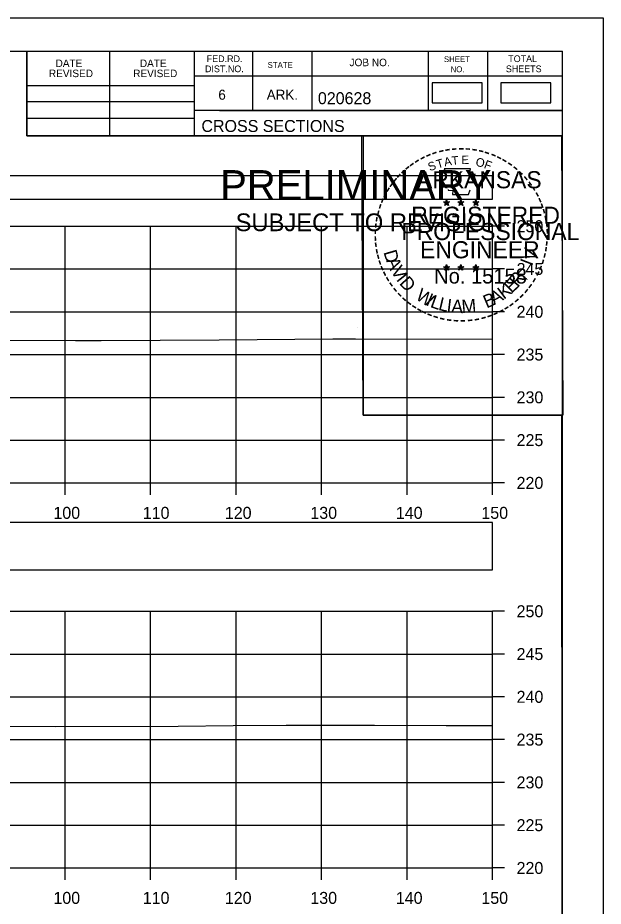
# Model space of a CAD drawing. Extents: x 1369627 to 1374022, y 380035 to 398173.
# Drawn here: x 1372193 to 1372261.5, y 389108.5 to 389212.3 of the extents above; entities that cross this region are included whole.
import ezdxf

# ---------------------------------------------------------------- set-up
doc = ezdxf.new("R2010")
doc.units = 0
for name, color, linetype in [('Default', 7, 'Continuous'), ('R_Axis', 7, 'Continuous'), ('R_Axis Annot', 7, 'Continuous'), ('R_Border', 7, 'Continuous'), ('R_Border PE', 7, 'Continuous'), ('R_Border Prem', 7, 'Continuous'), ('R_Exist Surface', 7, 'Continuous'), ('R_Grid', 7, 'Continuous'), ('R_No Plot', 7, 'Continuous')]:
    doc.layers.add(name, color=color, linetype=linetype)

msp = doc.modelspace()

# ---------------------------------------------------------------- linework, layer by layer
at = {"layer": 'Default'}
for points in [[(1372241.46, 389202.38), (1372247.3, 389202.38), (1372247.3, 389204.69), (1372241.46, 389204.69)], [(1372249.48, 389202.38), (1372255.32, 389202.38), (1372255.32, 389204.69), (1372249.48, 389204.69)], [(1371948.53, 389191.11), (1372248.53, 389191.11), (1372248.53, 389193.82), (1371948.53, 389193.82)], [(1371948.53, 389147.78), (1372248.53, 389147.78), (1372248.53, 389153.31), (1371948.53, 389153.31)]]:
    msp.add_lwpolyline(points, close=True, dxfattribs=at)
at = {"layer": 'R_Axis'}
for p, q in [((1372248.53, 389157.95), (1372248.53, 389187.95)), ((1372249.93, 389187.95), (1372248.53, 389187.95)), ((1372249.93, 389182.95), (1372248.53, 389182.95)), ((1372249.93, 389177.95), (1372248.53, 389177.95)), ((1372249.93, 389172.95), (1372248.53, 389172.95)), ((1372249.93, 389167.95), (1372248.53, 389167.95)), ((1372249.93, 389162.95), (1372248.53, 389162.95)), ((1371948.53, 389157.95), (1372248.53, 389157.95)), ((1372198.53, 389156.55), (1372198.53, 389157.95)), ((1372208.53, 389156.55), (1372208.53, 389157.95)), ((1372218.53, 389156.55), (1372218.53, 389157.95)), ((1372228.53, 389156.55), (1372228.53, 389157.95)), ((1372238.53, 389156.55), (1372238.53, 389157.95)), ((1372248.53, 389156.55), (1372248.53, 389157.95)), ((1372249.93, 389157.95), (1372248.53, 389157.95)), ((1372248.53, 389112.95), (1372248.53, 389142.95)), ((1372249.93, 389142.95), (1372248.53, 389142.95)), ((1372249.93, 389137.95), (1372248.53, 389137.95)), ((1372249.93, 389132.95), (1372248.53, 389132.95)), ((1372249.93, 389127.95), (1372248.53, 389127.95)), ((1372249.93, 389122.95), (1372248.53, 389122.95)), ((1372249.93, 389117.95), (1372248.53, 389117.95)), ((1371948.53, 389112.95), (1372248.53, 389112.95)), ((1372198.53, 389111.55), (1372198.53, 389112.95)), ((1372208.53, 389111.55), (1372208.53, 389112.95)), ((1372218.53, 389111.55), (1372218.53, 389112.95)), ((1372228.53, 389111.55), (1372228.53, 389112.95)), ((1372238.53, 389111.55), (1372238.53, 389112.95)), ((1372248.53, 389111.55), (1372248.53, 389112.95)), ((1372249.93, 389112.95), (1372248.53, 389112.95))]:
    msp.add_line(p, q, dxfattribs=at)
at = {"layer": 'R_Border'}
for p, q in [((1371940.53, 389208.41), (1372256.71, 389208.41)), ((1372194.07, 389198.53), (1372194.07, 389208.41)), ((1372203.75, 389198.53), (1372203.75, 389208.41)), ((1372213.61, 389208.41), (1372213.61, 389198.53)), ((1372220.45, 389208.41), (1372220.45, 389201.47)), ((1372227.39, 389208.41), (1372227.39, 389201.47)), ((1372240.97, 389208.41), (1372240.97, 389201.47)), ((1372247.91, 389208.41), (1372247.91, 389201.47)), ((1372256.71, 389002.95), (1372256.71, 389208.41)), ((1372256.71, 389205.47), (1372213.61, 389205.47)), ((1372256.71, 389205.49), (1372256.71, 389205.49)), ((1372194.07, 389204.39), (1372213.61, 389204.39)), ((1372194.07, 389202.53), (1372213.61, 389202.53)), ((1372256.71, 389201.47), (1372213.61, 389201.47)), ((1372216.57, 389201.47), (1372256.71, 389201.47)), ((1372194.07, 389200.59), (1372213.61, 389200.59)), ((1372256.71, 389198.53), (1372194.07, 389198.53))]:
    msp.add_line(p, q, dxfattribs=at)
at = {"layer": 'R_Border PE'}
for p, q in [((1372242.79, 389190.79), (1372243.14, 389190.68)), ((1372242.79, 389190.79), (1372243.05, 389190.75)), ((1372242.79, 389190.79), (1372243.03, 389190.67)), ((1372242.93, 389190.38), (1372243.14, 389190.68)), ((1372242.93, 389190.38), (1372243.05, 389190.63)), ((1372242.93, 389190.38), (1372243.14, 389190.6)), ((1372243.14, 389191.04), (1372243.1, 389190.79)), ((1372243.14, 389190.68), (1372243.14, 389191.04)), ((1372243.14, 389191.04), (1372243.19, 389190.79)), ((1372243.49, 389190.79), (1372243.14, 389190.68)), ((1372243.36, 389190.38), (1372243.14, 389190.68)), ((1372243.36, 389190.38), (1372243.14, 389190.6)), ((1372243.49, 389190.79), (1372243.2, 389190.74)), ((1372243.36, 389190.38), (1372243.22, 389190.67)), ((1372243.49, 389190.79), (1372243.29, 389190.69)), ((1372244.46, 389190.79), (1372244.81, 389190.68)), ((1372244.46, 389190.79), (1372244.72, 389190.75)), ((1372244.46, 389190.79), (1372244.7, 389190.67)), ((1372244.6, 389190.38), (1372244.81, 389190.68)), ((1372244.6, 389190.38), (1372244.72, 389190.63)), ((1372244.6, 389190.38), (1372244.81, 389190.6)), ((1372244.81, 389191.04), (1372244.77, 389190.79)), ((1372244.81, 389190.68), (1372244.81, 389191.04)), ((1372244.81, 389191.04), (1372244.86, 389190.79)), ((1372245.16, 389190.79), (1372244.81, 389190.68)), ((1372245.03, 389190.38), (1372244.81, 389190.68)), ((1372245.03, 389190.38), (1372244.81, 389190.6)), ((1372245.16, 389190.79), (1372244.87, 389190.74)), ((1372245.03, 389190.38), (1372244.89, 389190.67)), ((1372245.16, 389190.79), (1372244.96, 389190.69)), ((1372246.23, 389190.78), (1372246.58, 389190.67)), ((1372246.23, 389190.78), (1372246.48, 389190.73)), ((1372246.23, 389190.78), (1372246.47, 389190.66)), ((1372246.36, 389190.37), (1372246.58, 389190.67)), ((1372246.36, 389190.37), (1372246.49, 389190.61)), ((1372246.36, 389190.37), (1372246.58, 389190.59)), ((1372246.58, 389191.03), (1372246.54, 389190.78)), ((1372246.58, 389190.67), (1372246.58, 389191.03)), ((1372246.58, 389191.03), (1372246.63, 389190.78)), ((1372246.92, 389190.78), (1372246.58, 389190.67)), ((1372246.79, 389190.37), (1372246.58, 389190.67)), ((1372246.79, 389190.37), (1372246.58, 389190.58)), ((1372246.92, 389190.78), (1372246.64, 389190.73)), ((1372246.79, 389190.37), (1372246.65, 389190.66)), ((1372246.92, 389190.78), (1372246.72, 389190.68)), ((1372243.14, 389183.47), (1372243.1, 389183.22)), ((1372243.14, 389183.11), (1372243.14, 389183.47)), ((1372243.14, 389183.47), (1372243.19, 389183.22)), ((1372244.81, 389183.47), (1372244.77, 389183.22)), ((1372244.81, 389183.11), (1372244.81, 389183.47)), ((1372244.81, 389183.47), (1372244.86, 389183.22)), ((1372246.58, 389183.46), (1372246.53, 389183.21)), ((1372246.58, 389183.1), (1372246.58, 389183.46)), ((1372246.58, 389183.46), (1372246.62, 389183.21)), ((1372242.79, 389183.22), (1372243.14, 389183.11)), ((1372242.79, 389183.22), (1372243.04, 389183.17)), ((1372242.79, 389183.22), (1372243.03, 389183.1)), ((1372242.92, 389182.81), (1372243.14, 389183.11)), ((1372242.92, 389182.81), (1372243.05, 389183.05)), ((1372242.92, 389182.81), (1372243.14, 389183.03)), ((1372243.49, 389183.22), (1372243.14, 389183.11)), ((1372243.35, 389182.81), (1372243.14, 389183.11)), ((1372243.35, 389182.81), (1372243.14, 389183.02)), ((1372243.49, 389183.22), (1372243.2, 389183.17)), ((1372243.35, 389182.81), (1372243.22, 389183.1)), ((1372243.49, 389183.22), (1372243.28, 389183.12)), ((1372244.46, 389183.22), (1372244.81, 389183.11)), ((1372244.46, 389183.22), (1372244.71, 389183.17)), ((1372244.46, 389183.22), (1372244.7, 389183.1)), ((1372244.59, 389182.81), (1372244.81, 389183.11)), ((1372244.59, 389182.81), (1372244.72, 389183.05)), ((1372244.59, 389182.81), (1372244.81, 389183.03)), ((1372245.16, 389183.22), (1372244.81, 389183.11)), ((1372245.02, 389182.81), (1372244.81, 389183.11)), ((1372245.02, 389182.81), (1372244.81, 389183.02)), ((1372245.16, 389183.22), (1372244.87, 389183.17)), ((1372245.02, 389182.81), (1372244.88, 389183.1)), ((1372245.16, 389183.22), (1372244.95, 389183.12)), ((1372246.23, 389183.21), (1372246.58, 389183.1)), ((1372246.23, 389183.21), (1372246.48, 389183.16)), ((1372246.23, 389183.21), (1372246.46, 389183.09)), ((1372246.36, 389182.8), (1372246.58, 389183.1)), ((1372246.36, 389182.8), (1372246.49, 389183.04)), ((1372246.36, 389182.8), (1372246.57, 389183.02)), ((1372246.79, 389182.8), (1372246.57, 389183.01)), ((1372246.92, 389183.21), (1372246.58, 389183.1)), ((1372246.79, 389182.8), (1372246.58, 389183.1)), ((1372246.92, 389183.21), (1372246.64, 389183.16)), ((1372246.79, 389182.8), (1372246.65, 389183.09)), ((1372246.92, 389183.21), (1372246.72, 389183.11))]:
    msp.add_line(p, q, dxfattribs=at)
for points in [[(1372242.84, 389194.67), (1372243.1, 389193.84)], [(1372246.35, 389193.75), (1372246.49, 389194.03), (1372245.8, 389194.01), (1372245.95, 389194.67), (1372242.84, 389194.67)], [(1372243.33, 389192.25), (1372243.33, 389192.16), (1372243.89, 389192.14), (1372243.84, 389191.67), (1372245.71, 389191.67), (1372245.91, 389192.2)], [(1372243.14, 389191.04), (1372243.36, 389190.38), (1372242.79, 389190.79), (1372243.49, 389190.79), (1372242.93, 389190.38), (1372243.14, 389191.04)], [(1372244.81, 389191.04), (1372245.03, 389190.38), (1372244.46, 389190.79), (1372245.16, 389190.79), (1372244.6, 389190.38), (1372244.81, 389191.04)], [(1372246.58, 389191.03), (1372246.79, 389190.37), (1372246.23, 389190.78), (1372246.92, 389190.78), (1372246.36, 389190.37), (1372246.58, 389191.03)], [(1372243.14, 389183.47), (1372243.35, 389182.81), (1372242.79, 389183.22), (1372243.49, 389183.22), (1372242.92, 389182.81), (1372243.14, 389183.47)], [(1372244.81, 389183.47), (1372245.02, 389182.81), (1372244.46, 389183.22), (1372245.16, 389183.22), (1372244.59, 389182.81), (1372244.81, 389183.47)], [(1372246.58, 389183.46), (1372246.79, 389182.8), (1372246.23, 389183.21), (1372246.92, 389183.21), (1372246.36, 389182.8), (1372246.58, 389183.46)]]:
    msp.add_lwpolyline(points, dxfattribs=at)
for centre, radius in [((1372243.14, 389190.68), 0.172), ((1372243.14, 389190.68), 0.145), ((1372243.14, 389190.68), 0.116), ((1372243.14, 389190.68), 0.0991), ((1372243.14, 389190.68), 0.0747), ((1372243.14, 389190.68), 0.0495), ((1372243.14, 389190.68), 0.0296), ((1372244.81, 389190.68), 0.172), ((1372244.81, 389190.68), 0.145), ((1372244.81, 389190.68), 0.116), ((1372244.81, 389190.68), 0.0991), ((1372244.81, 389190.68), 0.0747), ((1372244.81, 389190.68), 0.0495), ((1372244.81, 389190.68), 0.0296), ((1372246.58, 389190.67), 0.172), ((1372246.58, 389190.67), 0.145), ((1372246.58, 389190.67), 0.116), ((1372246.58, 389190.67), 0.0991), ((1372246.58, 389190.67), 0.0747), ((1372246.58, 389190.67), 0.0495), ((1372246.58, 389190.67), 0.0296), ((1372243.14, 389183.11), 0.172), ((1372243.14, 389183.11), 0.145), ((1372243.14, 389183.11), 0.116), ((1372243.14, 389183.11), 0.0991), ((1372243.14, 389183.11), 0.0747), ((1372243.14, 389183.11), 0.0495), ((1372243.14, 389183.11), 0.0296), ((1372244.81, 389183.11), 0.172), ((1372244.81, 389183.11), 0.145), ((1372244.81, 389183.11), 0.116), ((1372244.81, 389183.11), 0.0991), ((1372244.81, 389183.11), 0.0747), ((1372244.81, 389183.11), 0.0495), ((1372244.81, 389183.11), 0.0296), ((1372246.57, 389183.1), 0.172), ((1372246.57, 389183.1), 0.145), ((1372246.57, 389183.1), 0.116), ((1372246.57, 389183.1), 0.0991), ((1372246.57, 389183.1), 0.0747), ((1372246.57, 389183.1), 0.0495), ((1372246.57, 389183.1), 0.0296)]:
    msp.add_circle(centre, radius, dxfattribs=at)
at = {"layer": 'R_Exist Surface'}
for points in [[(1372146.64, 389174.67), (1372163.88, 389174.66), (1372164.24, 389174.66), (1372180.7, 389174.62), (1372182.03, 389174.62), (1372199.75, 389174.58), (1372202.76, 389174.59), (1372216.54, 389174.69), (1372229.84, 389174.79), (1372232.48, 389174.79), (1372248.53, 389174.74)], [(1372147.5, 389129.48), (1372154.63, 389129.5), (1372162.78, 389129.5), (1372170.82, 389129.51), (1372178.63, 389129.49), (1372188.94, 389129.51), (1372197.4, 389129.49), (1372211.76, 389129.54), (1372218.18, 389129.59), (1372224.38, 389129.64), (1372234.73, 389129.64), (1372243.11, 389129.61), (1372248.53, 389129.61)]]:
    msp.add_lwpolyline(points, dxfattribs=at)
at = {"layer": 'R_Grid'}
for p, q in [((1371948.53, 389187.95), (1372248.53, 389187.95)), ((1372198.53, 389157.95), (1372198.53, 389187.95)), ((1372208.53, 389157.95), (1372208.53, 389187.95)), ((1372218.53, 389157.95), (1372218.53, 389187.95)), ((1372228.53, 389157.95), (1372228.53, 389187.95)), ((1372238.53, 389157.95), (1372238.53, 389187.95)), ((1372248.53, 389157.95), (1372248.53, 389187.95)), ((1371948.53, 389182.95), (1372248.53, 389182.95)), ((1371948.53, 389177.95), (1372248.53, 389177.95)), ((1371948.53, 389172.95), (1372248.53, 389172.95)), ((1371948.53, 389167.95), (1372248.53, 389167.95)), ((1371948.53, 389162.95), (1372248.53, 389162.95)), ((1371948.53, 389157.95), (1372248.53, 389157.95)), ((1371948.53, 389142.95), (1372248.53, 389142.95)), ((1372198.53, 389112.95), (1372198.53, 389142.95)), ((1372208.53, 389112.95), (1372208.53, 389142.95)), ((1372218.53, 389112.95), (1372218.53, 389142.95)), ((1372228.53, 389112.95), (1372228.53, 389142.95)), ((1372238.53, 389112.95), (1372238.53, 389142.95)), ((1372248.53, 389112.95), (1372248.53, 389142.95)), ((1371948.53, 389137.95), (1372248.53, 389137.95)), ((1371948.53, 389132.95), (1372248.53, 389132.95)), ((1371948.53, 389127.95), (1372248.53, 389127.95)), ((1371948.53, 389122.95), (1372248.53, 389122.95)), ((1371948.53, 389117.95), (1372248.53, 389117.95)), ((1371948.53, 389112.95), (1372248.53, 389112.95))]:
    msp.add_line(p, q, dxfattribs=at)
at = {"layer": 'R_No Plot'}
for p, q in [((1371928.13, 389212.31), (1372261.46, 389212.31)), ((1372232.74, 389176.08), (1372232.74, 389176.08))]:
    msp.add_line(p, q, dxfattribs=at)
for points in [[(1371928.12, 389212.31), (1372261.46, 389212.31), (1372261.46, 388998.97), (1371928.12, 388998.97)], [(1372174.45, 389208.41), (1372194.07, 389208.41), (1372194.07, 389198.53), (1372210.18, 389198.53), (1372233.38, 389198.53), (1372233.38, 389165.86), (1372256.59, 389165.86), (1372256.71, 389002.95), (1371940.53, 389002.95), (1371940.53, 389208.41)], [(1372233.24, 389198.53), (1372256.59, 389198.53), (1372256.73, 389165.86), (1372233.38, 389165.86)]]:
    msp.add_lwpolyline(points, close=True, dxfattribs=at)

# ---------------------------------------------------------------- texts
at = {"layer": 'R_Axis Annot'}
for s, p in [('250', (1372251.33, 389187.25)), ('245', (1372251.33, 389182.25)), ('240', (1372251.33, 389177.25)), ('235', (1372251.33, 389172.25)), ('230', (1372251.33, 389167.25)), ('225', (1372251.33, 389162.25)), ('220', (1372251.33, 389157.25)), ('100', (1372197.16, 389153.75)), ('110', (1372207.61, 389153.75)), ('120', (1372217.21, 389153.75)), ('130', (1372227.21, 389153.75)), ('140', (1372237.21, 389153.75)), ('150', (1372247.21, 389153.75)), ('250', (1372251.33, 389142.25)), ('245', (1372251.33, 389137.25)), ('240', (1372251.33, 389132.25)), ('235', (1372251.33, 389127.25)), ('230', (1372251.33, 389122.25)), ('225', (1372251.33, 389117.25)), ('220', (1372251.33, 389112.25)), ('100', (1372197.16, 389108.75)), ('110', (1372207.61, 389108.75)), ('120', (1372217.21, 389108.75)), ('130', (1372227.21, 389108.75)), ('140', (1372237.21, 389108.75)), ('150', (1372247.21, 389108.75))]:
    msp.add_text(s, height=1.4, dxfattribs=at).set_placement(p)
at = {"layer": 'R_Border'}
for s, height, p in [('DATE', 0.879, (1372197.41, 389206.55)), ('DATE', 0.879, (1372207.27, 389206.55)), ('FED.RD.', 0.782, (1372215.09, 389207.13)), ('JOB NO.', 0.879, (1372231.79, 389206.65)), ('SHEET', 0.684, (1372242.83, 389207.13)), ('TOTAL', 0.782, (1372250.35, 389207.13)), ('REVISED', 0.879, (1372196.63, 389205.37)), ('REVISED', 0.879, (1372206.49, 389205.37)), ('DIST.NO.', 0.782, (1372214.89, 389205.95)), ('STATE', 0.684, (1372222.21, 389206.45)), ('NO.', 0.684, (1372243.61, 389205.95)), ('SHEETS', 0.782, (1372250.07, 389205.95)), ('6', 1.17, (1372216.45, 389202.73)), ('ARK.', 1.172, (1372222.11, 389202.73)), ('020628', 1.4, (1372228.09, 389202.21)), ('CROSS SECTIONS', 1.4, (1372214.47, 389198.96))]:
    msp.add_text(s, height=height, rotation=360, dxfattribs=at).set_placement(p)
at = {"layer": 'R_Border PE'}
for s, height, rotation, p in [('-', 1.6, 13.6301, (1372242.33, 389196.04)), ('-', 1.6, 10.2193, (1372243.01, 389196.2)), ('-', 1.6, 5.8968, (1372243.74, 389196.31)), ('-', 1.6, 0.1862, (1372244.51, 389196.38)), ('-', 1.6, 357.743, (1372245.24, 389196.37)), ('-', 1.6, 352.1617, (1372245.98, 389196.31)), ('-', 1.6, 347.2049, (1372246.7, 389196.2)), ('-', 1.6, 34.0636, (1372239.72, 389194.84)), ('-', 1.6, 28.7918, (1372240.32, 389195.21)), ('-', 1.6, 24.3072, (1372240.95, 389195.53)), ('-', 1.6, 19.1761, (1372241.58, 389195.8)), ('T', 1, 16.4036, (1372242.1, 389194.68)), ('A', 1, 11.2132, (1372242.93, 389194.93)), ('T', 1, 6.0228, (1372243.78, 389195.09)), ('E', 1, 0.8323, (1372244.88, 389195.2)), ('O', 1, 350.4515, (1372246.49, 389194.99)), ('-', 1.6, 342.3362, (1372247.33, 389196.04)), ('-', 1.6, 337.8551, (1372248.07, 389195.82)), ('-', 1.6, 334.1211, (1372248.7, 389195.55)), ('-', 1.6, 329.6409, (1372249.28, 389195.27)), ('-', 1.6, 38.9507, (1372238.67, 389194.07)), ('-', 1.6, 36.2317, (1372239.14, 389194.44)), ('S', 1, 21.594, (1372241.19, 389194.35)), ('F', 1, 340.0707, (1372247.44, 389194.77)), ('-', 1.6, 325.8627, (1372249.92, 389194.9)), ('-', 1.6, 320.5297, (1372250.53, 389194.48)), ('-', 1.6, 48.423, (1372237.78, 389193.17)), ('-', 1.6, 42.9622, (1372238.23, 389193.65)), ('ARKANSAS', 2, 360, (1372239.69, 389192.38)), ('-', 1.6, 315.5786, (1372251.13, 389193.99)), ('-', 1.6, 309.8797, (1372251.7, 389193.44)), ('-', 1.6, 54.2325, (1372236.97, 389192.12)), ('-', 1.6, 50.6142, (1372237.38, 389192.69)), ('-', 1.6, 306.6522, (1372252.22, 389192.84)), ('-', 1.6, 62.8713, (1372236.33, 389190.98)), ('-', 1.6, 58.0706, (1372236.64, 389191.59)), ('-', 1.4, 303.6753, (1372252.71, 389192.27)), ('-', 1.6, 299.6684, (1372253.03, 389191.66)), ('-', 1.6, 67.7743, (1372236.07, 389190.37)), ('-', 1.6, 294.6628, (1372253.35, 389191.05)), ('-', 1.6, 290.5728, (1372253.61, 389190.47)), ('-', 1.6, 75.461, (1372235.66, 389189.02)), ('-', 1.6, 72.3945, (1372235.85, 389189.74)), ('REGISTERED', 2, 360, (1372239.01, 389188.23)), ('-', 1.6, 285.1233, (1372253.84, 389189.89)), ('-', 1.6, 81.2013, (1372235.52, 389188.31)), ('-', 1.6, 280.5493, (1372254.04, 389189.15)), ('-', 1.6, 89.0622, (1372235.42, 389186.92)), ('-', 1.6, 85.1863, (1372235.45, 389187.62)), ('PROFESSIONAL', 2, 360, (1372237.86, 389186.33)), ('-', 1.6, 276.5962, (1372254.21, 389188.38)), ('-', 1.6, 274.3301, (1372254.27, 389187.66)), ('-', 1.6, 94.1959, (1372235.46, 389186.19)), ('-', 1.6, 269.9407, (1372254.3, 389187.03)), ('-', 1.6, 98.9479, (1372235.53, 389185.53)), ('ENGINEER', 2, 360, (1372240.05, 389184.2)), ('V', 1.54, 72.6573, (1372253.35, 389183.77)), ('-', 1.6, 260.9953, (1372254.21, 389185.71)), ('-', 1.6, 263.5172, (1372254.28, 389186.36)), ('-', 1.6, 101.7149, (1372235.66, 389184.79)), ('-', 1.6, 105.4578, (1372235.83, 389184.2)), ('D', 1.54, 286.2848, (1372235.75, 389184.93)), ('-', 1.6, 255.7626, (1372254.1, 389185.03)), ('-', 1.6, 109.0874, (1372236.04, 389183.57)), ('-', 1.6, 114.0643, (1372236.3, 389182.97)), ('A', 1.54, 292.7835, (1372236.05, 389183.93)), ('V', 1.54, 300.7936, (1372236.56, 389182.75)), ('I', 1.54, 69.0301, (1372253.12, 389183.23)), ('-', 1.6, 247.8887, (1372253.7, 389183.64)), ('-', 1.6, 252.8681, (1372253.92, 389184.31)), ('-', 1.6, 115.7289, (1372236.6, 389182.35)), ('I', 1.54, 308.3502, (1372237.19, 389181.71)), ('No. 15158', 1.757, 360, (1372241.69, 389181.25)), ('R', 1.54, 50.3651, (1372251.47, 389180.74)), ('-', 1.6, 244.6197, (1372253.43, 389183.01)), ('-', 1.6, 120.4471, (1372236.96, 389181.77)), ('-', 1.6, 125.8934, (1372237.36, 389181.21)), ('D', 1.54, 311.9774, (1372237.54, 389181.25)), ('K', 1.54, 36.9143, (1372249.83, 389179.34)), ('E', 1.54, 44.0175, (1372250.74, 389180.03)), (',', 1.54, 57.4684, (1372252.2, 389181.62)), ('-', 1.6, 239.0712, (1372253.04, 389182.26)), ('-', 1.6, 130.7181, (1372237.82, 389180.65)), ('W', 1.54, 328.0731, (1372239.42, 389179.48)), ('B', 1.54, 22.8589, (1372247.82, 389178.33)), ('A', 1.54, 28.9042, (1372248.71, 389178.71)), ('-', 1.6, 231.2538, (1372252.21, 389181.04)), ('-', 1.6, 233.8452, (1372252.64, 389181.61)), ('-', 1.6, 134.2238, (1372238.34, 389180.11)), ('-', 1.6, 138.9338, (1372238.86, 389179.64)), ('-', 1.6, 144.6463, (1372239.42, 389179.24)), ('I', 1.54, 336.6877, (1372240.61, 389178.77)), ('L', 1.54, 340.3149, (1372241.14, 389178.53)), ('L', 1.54, 346.6625, (1372242.1, 389178.18)), ('I', 1.54, 353.0101, (1372243.09, 389177.95)), ('A', 1.54, 356.6373, (1372243.66, 389177.86)), ('M', 1.54, 4.6473, (1372244.95, 389177.8)), ('-', 1.6, 221.0851, (1372251.21, 389179.97)), ('-', 1.6, 225.7653, (1372251.73, 389180.48)), ('-', 1.6, 148.0898, (1372239.98, 389178.87)), ('-', 1.6, 151.5704, (1372240.56, 389178.54)), ('-', 1.6, 207.3568, (1372249.57, 389178.76)), ('-', 1.6, 212.2491, (1372250.12, 389179.11)), ('-', 1.6, 215.7363, (1372250.66, 389179.49)), ('-', 1.6, 154.6002, (1372241.08, 389178.3)), ('-', 1.6, 158.5612, (1372241.71, 389178.04)), ('-', 1.6, 162.7983, (1372242.39, 389177.83)), ('-', 1.6, 167.5555, (1372243.11, 389177.66)), ('-', 1.6, 173.1155, (1372243.88, 389177.55)), ('AAMU', 0.00002, 360, (1372244.74, 389177.8)), ('-', 1.6, 191.2858, (1372246.92, 389177.73)), ('-', 1.6, 195.4743, (1372247.65, 389177.93)), ('-', 1.6, 199.4643, (1372248.31, 389178.16)), ('-', 1.6, 204.2516, (1372248.94, 389178.44)), ('-', 1.6, 176.5183, (1372244.63, 389177.5)), ('-', 1.6, 181.5918, (1372245.37, 389177.52)), ('-', 1.6, 185.8167, (1372246.18, 389177.6))]:
    msp.add_text(s, height=height, rotation=rotation, dxfattribs=at).set_placement(p)
at = {"layer": 'R_Border Prem'}
for s, height, p in [('PRELIMINARY', 3.5, (1372216.66, 389191)), ('DWB', 0.01, (1372217.41, 389192.85)), ('SUBJECT TO REVISION', 2.0751, (1372218.47, 389187.37))]:
    msp.add_text(s, height=height, rotation=360, dxfattribs=at).set_placement(p)

doc.saveas('drawing.dxf')
